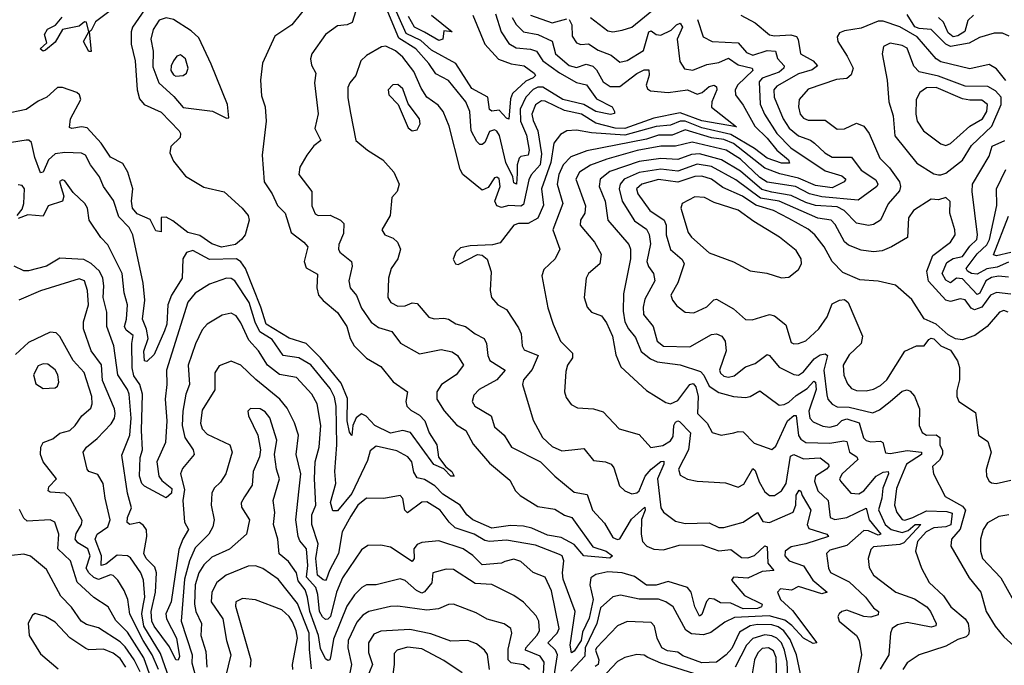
# Model space of a CAD drawing. Extents: x 1603745 to 1745082, y 385868 to 533966.
# Tile 441 of 646: x 1710598 to 1714678, y 446402 to 449076. Entities that reach past the tile are written whole.
import ezdxf

# ---------------------------------------------------------------- set-up
doc = ezdxf.new("R2010")
doc.units = 0

msp = doc.modelspace()

# ---------------------------------------------------------------- linework, layer by layer
at = {"layer": '0CON20XD'}
for points in [[(1712475.2, 449095), (1712525, 448974.7), (1712582.2, 448912.2), (1712635, 448892.7), (1712687.8, 448885), (1712729.1, 448855), (1712734.6, 448845), (1712726.2, 448835), (1712695, 448821.3), (1712640.1, 448769.9), (1712632.3, 448747.7), (1712625, 448664.4), (1712615, 448668.2), (1712585, 448701.7), (1712555, 448697.3), (1712545, 448704.3), (1712538, 448755), (1712471, 448791), (1712404.8, 448895), (1712305, 448950.2), (1712259.6, 448989.6), (1712198.9, 449018.9), (1712106.4, 449226.4)], [(1711806.3, 449153.7), (1711725.2, 449054.8), (1711655, 449007.1), (1711603.6, 448896.4), (1711595.3, 448825), (1711600.7, 448760.7), (1711615.6, 448715), (1711620, 448655), (1711603.5, 448515), (1711610.8, 448405), (1711645, 448354.4), (1711666.5, 448306.5), (1711698.8, 448275), (1711723.3, 448195), (1711776.2, 448155), (1711792.7, 448135), (1711776.5, 448075), (1711785, 448048.1), (1711832.4, 448022.4), (1711828.9, 447965), (1711836.9, 447935), (1711855, 447912.7), (1711915, 447863.2), (1711953.2, 447805), (1711967.5, 447755), (1711984.7, 447725), (1712035, 447674.7), (1712095, 447640), (1712145, 447576.8), (1712204.4, 447535), (1712197.5, 447495), (1712202.7, 447475), (1712218.4, 447458.4), (1712255, 447438), (1712276.7, 447415), (1712294.1, 447365), (1712326.9, 447315), (1712333.5, 447263.5), (1712363.9, 447223.9), (1712388.2, 447205), (1712398.8, 447185), (1712385, 447185.8), (1712356.1, 447216.1), (1712314.3, 447234.3), (1712216.8, 447366.8), (1712185, 447374.8), (1712135, 447363.5), (1712069.6, 447395), (1712033.6, 447433.6), (1712015, 447443.9), (1711992.4, 447427.6), (1711978, 447395), (1711975, 447353.3), (1711965, 447367.5), (1711954.8, 447415.2), (1711957, 447507), (1711930, 447570), (1711845.2, 447675.2), (1711785.6, 447735), (1711715, 447756.9), (1711619, 447815), (1711597.5, 447885), (1711533.4, 448045), (1711515, 448072.4), (1711496.6, 448085), (1711385, 448083), (1711315, 448120.7), (1711288.8, 448111.2), (1711274.7, 448085), (1711271.1, 448005), (1711226.7, 447935), (1711212, 447895), (1711208.5, 447815), (1711197.8, 447787.8), (1711155, 447688.8), (1711125, 447660), (1711115, 447663.8), (1711112.8, 447702.8), (1711130.1, 447755), (1711124.1, 447794.1), (1711106.9, 447835), (1711117.2, 447915), (1711109.4, 447985), (1711066.6, 448185), (1711051.7, 448215), (1711009.2, 448259.2), (1710987.4, 448327.4), (1710945.3, 448385.3), (1710929.3, 448425), (1710891.6, 448475), (1710871.2, 448515), (1710855, 448522.8), (1710785, 448526.1), (1710745, 448519.8), (1710717.2, 448495), (1710695, 448444.5), (1710685, 448441.4), (1710661.3, 448505), (1710647.5, 448567.5), (1710636.3, 448576.3), (1710625, 448576.5), (1710565, 448566.7)], [(1711015.7, 449144.3), (1710913, 449067), (1710895, 449031.4), (1710886, 449025), (1710895, 448943.8), (1710885, 448944.5), (1710862.3, 448985), (1710884.3, 449025), (1710875.6, 449065.6), (1710867.1, 449067.1), (1710845, 449048.9), (1710775, 449034.6), (1710745, 448983.1), (1710705, 448950), (1710695, 448945.8), (1710683.5, 448955), (1710710.5, 448979.5), (1710701.5, 449015), (1710713.2, 449036.8), (1710746.4, 449053.6), (1710774.4, 449085.6)], [(1711128.1, 449135), (1711065.8, 449045), (1711059.7, 449025), (1711060.8, 448975), (1711077, 448905), (1711084.9, 448785), (1711095, 448748.2), (1711114.5, 448724.5), (1711185, 448692.4), (1711259.3, 448615), (1711264.6, 448605), (1711262.7, 448587.3), (1711225, 448550.6), (1711220.8, 448525), (1711235, 448490), (1711285, 448428.1), (1711361.7, 448381.7), (1711445, 448363.1), (1711520, 448295), (1711544.3, 448265), (1711549.2, 448245), (1711532.5, 448185), (1711517.5, 448165), (1711492.5, 448145), (1711435, 448133.5), (1711395, 448147.3), (1711345, 448181.6), (1711295, 448195.2), (1711232.3, 448242.3)], [(1711997.5, 449135), (1711975.3, 449064.7), (1711955, 449054.5), (1711915, 449050.5), (1711865.3, 449014.7), (1711809.1, 448935), (1711803.4, 448913.4), (1711807.8, 448887.8), (1711825.5, 448855), (1711820, 448815), (1711835.3, 448685.3), (1711821.2, 448625), (1711846.4, 448575), (1711816.3, 448553.7), (1711787.9, 448515), (1711759.1, 448465), (1711754.4, 448435), (1711808.2, 448365), (1711808.9, 448305), (1711822, 448272), (1711835, 448265.5), (1711885, 448266.7), (1711928.1, 448245), (1711941.5, 448231.5), (1711939.6, 448190.4), (1711920.8, 448145), (1711918.9, 448125), (1711925, 448113.6), (1711972.7, 448075), (1711975.9, 448055), (1711961.6, 447995), (1711967.2, 447965), (1711993.7, 447933.7), (1712015, 447881.5), (1712055, 447823.8), (1712085, 447801.6), (1712140.6, 447785), (1712176.5, 447736.5), (1712255, 447692.7), (1712345, 447710.3), (1712390.7, 447700.7)], [(1712570.2, 449100.2), (1712592.4, 449025), (1712625, 448977.8), (1712655, 448959.4), (1712715, 448953.2), (1712738.8, 448945), (1712765.9, 448905.9), (1712835, 448855.1), (1712905, 448816.3), (1712946.6, 448806.6), (1712988.2, 448748.2), (1713052.7, 448715), (1713062.5, 448695), (1713062, 448688), (1713046.1, 448683.9), (1712985, 448696.2), (1712935, 448724.5), (1712849.2, 448745), (1712765, 448796.6), (1712745, 448796.2), (1712725, 448786.4), (1712694.6, 448755), (1712672.3, 448705), (1712673.3, 448655), (1712697.5, 448597.5), (1712709.3, 448535), (1712705, 448514.6), (1712675, 448508.9), (1712667.9, 448502.1), (1712659.9, 448475), (1712659.2, 448439.2), (1712656.2, 448395), (1712645, 448400), (1712642, 448425), (1712612.5, 448485), (1712586.2, 448596.2), (1712575, 448614.6), (1712565, 448620.3), (1712545, 448612.5), (1712525, 448566.7), (1712515, 448558.8), (1712505, 448559.6), (1712491.6, 448571.6), (1712469.4, 448615), (1712463.4, 448695), (1712446.5, 448735), (1712375, 448823.8), (1712321.8, 448851.8), (1712293.2, 448895), (1712239.3, 448955), (1712169.7, 448999.7), (1712117.3, 449125)], [(1712962.9, 449085), (1713035, 449029.1), (1713055, 449025.3), (1713095, 449032.5), (1713135, 449045.3), (1713255, 449143.5)], [(1712638.8, 449085), (1712655, 449055.3), (1712685.8, 449025.8), (1712744.6, 449014.6), (1712805, 448987.3), (1712818.2, 448935), (1712875, 448886.6), (1712905, 448877.4), (1712945, 448891.2), (1712973, 448883), (1712987.8, 448867.8), (1713015, 448818.7), (1713045, 448799), (1713085, 448799.6), (1713155, 448853.5), (1713185, 448868.6), (1713205, 448868.8), (1713206.4, 448846.4), (1713193.7, 448805), (1713199.7, 448789.7), (1713211.7, 448781.7), (1713285, 448774.1), (1713365, 448784.7), (1713405, 448767.5), (1713425.6, 448774.4), (1713455, 448798.8), (1713475, 448804.4), (1713485, 448797.5), (1713486.4, 448785), (1713465.2, 448735), (1713464, 448714), (1713567.4, 448632.6), (1713425, 448656.6), (1713335, 448690), (1713225, 448668.5), (1713105, 448625.5), (1713065, 448626.1), (1712985, 448647.5), (1712926.4, 448685), (1712855, 448699.1), (1712775, 448738.5), (1712759.5, 448740.5), (1712735, 448723.7), (1712720.6, 448685), (1712725, 448658.2), (1712745.1, 448615.1), (1712759.5, 448520.5), (1712754.2, 448475), (1712716.9, 448433.1), (1712707.2, 448412.8), (1712685, 448310.5), (1712675, 448303.3), (1712625, 448306.2), (1712595, 448298.5), (1712575.3, 448305), (1712566.6, 448325), (1712588.3, 448385), (1712585, 448416.5), (1712575, 448423.6), (1712565, 448421.2), (1712538.9, 448381.1), (1712515, 448370), (1712434.7, 448434.7), (1712422.5, 448455), (1712377.2, 448635), (1712352.8, 448695), (1712331.5, 448721.5), (1712285, 448755.3), (1712261.7, 448791.7), (1712231, 448861), (1712185, 448920.3), (1712155, 448947.5), (1712115, 448966.5), (1712096.9, 448963.1), (1712035, 448927.3), (1712012.2, 448905), (1711991.2, 448845), (1711965.5, 448815), (1711957.7, 448795), (1711957.8, 448752.2), (1711969.2, 448689.2), (1711990.6, 448575), (1712039.2, 448535), (1712102.5, 448495), (1712148, 448445), (1712170, 448395), (1712162.5, 448365), (1712140.7, 448339.3), (1712133.1, 448265), (1712099.2, 448205), (1712111.2, 448185), (1712145, 448171.4), (1712164.2, 448155), (1712176.5, 448125), (1712165.6, 448085), (1712138, 448045), (1712125.7, 448005), (1712123.2, 447925), (1712136.2, 447905), (1712165, 447889.7), (1712195, 447890.6), (1712225, 447902.9), (1712245, 447900.5), (1712294, 447844), (1712315, 447836.5), (1712355, 447840), (1712375, 447835.3), (1712405, 447816.9), (1712445, 447805.4), (1712484.8, 447774.8), (1712522.9, 447755), (1712532.7, 447735), (1712537.6, 447685), (1712546, 447665), (1712609.5, 447625), (1712575, 447583.8), (1712501.9, 447545), (1712479.3, 447520.7), (1712473.5, 447495), (1712483.5, 447475), (1712551.5, 447435), (1712565, 447389.4), (1712605.7, 447355.7), (1712635.2, 447305.2), (1712755.5, 447245.5), (1712815, 447185.5), (1712895, 447119.1), (1712949.2, 447109.2), (1712971.8, 447045), (1713020.5, 446990.5), (1713055, 446931.1), (1713075, 446923.2), (1713085, 446925.5), (1713133, 447007), (1713187.8, 447057.8), (1713190, 447045), (1713174, 447006), (1713172.6, 446945), (1713178.9, 446915), (1713197.1, 446895), (1713225, 446883.6), (1713265, 446879.8), (1713329.9, 446900.1), (1713425, 446901.5), (1713495, 446876.6), (1713545, 446882.5), (1713588.5, 446848.5), (1713615, 446847.1), (1713643, 446857), (1713685, 446897.5), (1713695, 446893.3), (1713697.5, 446825), (1713722.5, 446795), (1713675, 446790.4), (1713615, 446763.6), (1713555, 446767.2), (1713547.1, 446755), (1713601, 446691), (1713674.6, 446655), (1713671.5, 446645), (1713655, 446637.7), (1713595, 446636.2), (1713545, 446659.3), (1713501.5, 446661.5), (1713475, 446676.5), (1713455, 446678.6), (1713443.7, 446666.3), (1713425, 446612.7), (1713415, 446606.1), (1713395, 446644.6), (1713380.3, 446705), (1713365, 446724.4), (1713285, 446749), (1713235, 446733.9), (1713195, 446733.9), (1713145, 446769.4), (1713095, 446785.5), (1713035, 446789.1), (1712985, 446778.9), (1712965, 446764.3), (1712960.9, 446735), (1712973.9, 446675), (1712958, 446598), (1712930.3, 446539.7), (1712924.1, 446505), (1712895, 446460.5), (1712884.4, 446454.4), (1712878.8, 446485), (1712899.8, 446625), (1712849.4, 446759.4), (1712846.5, 446785), (1712853, 446835), (1712845.3, 446855), (1712835, 446861.3), (1712735, 446900.2), (1712615, 446920.9), (1712545, 446915.2), (1712525, 446919.7), (1712481.5, 446945), (1712402.1, 446972.1), (1712377.4, 446995), (1712340.6, 447045), (1712285, 447078.7), (1712265, 447077.5), (1712205, 447033.6), (1712193.3, 447045), (1712185, 447093.3), (1712175, 447105.7), (1712106.3, 447093.7), (1712035, 447094.6), (1711999.3, 447065), (1711970.3, 447020.3), (1711933.7, 446955), (1711919.4, 446865), (1711881.2, 446795), (1711869.5, 446760.5), (1711865, 446753.3), (1711855, 446755.6), (1711832.4, 446775), (1711825.3, 446845), (1711835.5, 446905), (1711809, 446985), (1711808.9, 447025), (1711825.5, 447065), (1711819.1, 447175), (1711822.5, 447245), (1711839.4, 447305), (1711846.3, 447395), (1711831.4, 447485), (1711808.8, 447525), (1711745, 447593.8), (1711675, 447606.1), (1711625.1, 447645.1), (1711588.1, 447705), (1711548.1, 447748.1), (1711515, 447820), (1711495, 447849.1), (1711475, 447860.4), (1711437.1, 447852.9), (1711375, 447814.4), (1711355, 447791.9), (1711326.2, 447733.8), (1711295.7, 447645), (1711301.2, 447565), (1711287.1, 447525), (1711274.4, 447455), (1711270.9, 447395), (1711282, 447345), (1711317.5, 447295), (1711320.5, 447275), (1711272.7, 447217.3), (1711264.7, 447195.3), (1711280.5, 447130.5), (1711274.5, 447085), (1711281.1, 446995), (1711297.9, 446965), (1711273.7, 446925), (1711257.7, 446882.3), (1711225.7, 446665), (1711203.4, 446615), (1711206.1, 446595), (1711248.4, 446515), (1711260.8, 446439.2), (1711255, 446422.9), (1711245, 446424.4), (1711218.5, 446478.5), (1711154.8, 446565), (1711146.1, 446585), (1711143.5, 446625), (1711161, 446705), (1711165.4, 446785), (1711158.1, 446808.1), (1711121.9, 446845), (1711113, 446865), (1711125.5, 446935), (1711123.2, 446963.2), (1711111.7, 446981.7), (1711095, 446993.8), (1711055, 446985.3), (1711044.1, 446994.1), (1711044.5, 447015), (1711061.6, 447055), (1711045.5, 447115), (1711022, 447272), (1711054.9, 447355.1), (1711060.2, 447425), (1711051.3, 447525), (1711045.2, 447545), (1711004.4, 447605), (1710987.9, 447725), (1710958.9, 447805), (1710959.2, 447865), (1710943.9, 447925), (1710946.6, 447973.4), (1710943.3, 448005), (1710929.5, 448035), (1710895, 448066.4), (1710863.4, 448083.4), (1710765, 448087.7), (1710709.2, 448055), (1710635, 448035.5), (1710615, 448035.6), (1710575.4, 448055.4)], [(1711455, 448667.5), (1711465, 448670), (1711459.4, 448725), (1711391.6, 448891.6), (1711340.1, 449000.1), (1711309.3, 449029.3), (1711235, 449076.3), (1711205, 449083.2), (1711176.6, 449073.4), (1711151.7, 449035), (1711141.7, 448995), (1711151.2, 448945), (1711150.4, 448880.4), (1711175.2, 448815), (1711237.5, 448757.5), (1711275, 448711.6), (1711396.6, 448696.6), (1711455, 448667.5)], [(1712304.5, 449094.5), (1712390, 449025), (1712355, 449030), (1712351.4, 448995), (1712335, 448989.1), (1712275, 449023.6), (1712233.7, 449045), (1712209.5, 449089.5)], [(1712714.5, 449094.5), (1712805, 449062.9), (1712865, 449079.2)], [(1713585.6, 449095), (1713645, 449063.2), (1713705, 449013.5), (1713725, 449009), (1713793.3, 449013.3), (1713816.4, 449006.4), (1713824.1, 448994.1), (1713832.5, 448935), (1713885.4, 448905), (1713903.6, 448885), (1713881.4, 448868.6), (1713825, 448851.4), (1713735, 448801.1), (1713723, 448785), (1713723.5, 448755), (1713761.8, 448665), (1713786.1, 448626.1), (1713825, 448594.8), (1713875, 448576.6), (1713890.6, 448565), (1713933.9, 448525), (1713965, 448506.9), (1714045, 448506.9), (1714085, 448452.7), (1714145, 448413.1), (1714153.6, 448395), (1714149.1, 448385), (1714071.9, 448328.1), (1713922, 448342), (1713870, 448355), (1713813.1, 448385), (1713695, 448403.5), (1713665, 448422.7), (1713585, 448497.7), (1713525, 448535.4), (1713385, 448568.6), (1713315, 448551.4), (1713255, 448551.6), (1713156.4, 448533.6), (1713031.1, 448498.9), (1712963.6, 448473.6), (1712917.4, 448445), (1712901.9, 448415), (1712941.9, 448305), (1712940, 448275), (1712922.3, 448245), (1712920.4, 448225), (1712980, 448155), (1713007.5, 448105), (1713001.5, 448065), (1712954.5, 448025), (1712944.6, 448005), (1712937.1, 447925), (1712950, 447885), (1712967.5, 447865), (1713008.8, 447848.8), (1713029.9, 447819.9), (1713054.2, 447765), (1713067.7, 447687.7), (1713088.6, 447638.6), (1713195, 447540.8), (1713275, 447490.5), (1713295, 447484.6), (1713325, 447499.5), (1713374.4, 447565), (1713388.7, 447568.7), (1713399.4, 447555), (1713408.9, 447515), (1713406.3, 447445), (1713445.9, 447405), (1713466.7, 447366.7), (1713505, 447355.6), (1713556.7, 447365), (1713575, 447371.1), (1713595, 447368.6), (1713641.5, 447321.5), (1713715, 447295.5), (1713730.4, 447309.6), (1713779.8, 447415), (1713805, 447436.5), (1713815, 447436.9), (1713824.3, 447354.3), (1713835, 447338.3), (1713854.9, 447324.9), (1713955, 447322), (1714012.4, 447332.4), (1714025, 447328.8), (1714035.8, 447285), (1714066.4, 447265), (1714070.3, 447255), (1714005.3, 447195), (1713995.4, 447175), (1713998.8, 447165), (1714041.4, 447115), (1714075, 447112.2), (1714095, 447124.7), (1714146.2, 447185), (1714175, 447201.9), (1714196.2, 447205), (1714197.5, 447195), (1714174.2, 447135.8), (1714170.4, 447095), (1714155.8, 447045.8), (1714183.7, 446985), (1714209.1, 446965), (1714255, 446952.9), (1714279.1, 446960.9), (1714308, 446985), (1714332.1, 446985), (1714260.8, 446909.2)], [(1714697.8, 449007.8), (1714669.6, 449019.6), (1714635, 449020.7), (1714575, 449001.5), (1714531.6, 448978.4), (1714454.4, 448964.4), (1714434.9, 448974.9), (1714375, 449035.9), (1714325, 449039.3), (1714306.2, 449046.2), (1714275, 449097.7)], [(1714550.4, 449095), (1714527, 449073), (1714513.3, 449026.7), (1714485, 449009.6), (1714465, 449005.1), (1714445, 449021), (1714425, 449065.9), (1714405, 449084.4)], [(1712875, 449076.7), (1712885.2, 449055.2), (1712887.6, 449007.6), (1712905, 448979.5), (1712922.9, 448972.9), (1712955, 448976.4), (1712995, 448949.3), (1713049, 448929), (1713085, 448899.7), (1713115, 448906.3), (1713182.2, 448947.8), (1713205, 449025.9), (1713215, 449029.7), (1713235, 449014.3), (1713255, 449011.1), (1713297.8, 449032.2), (1713319.2, 449055), (1713335, 449061.1), (1713344.8, 449044.8), (1713322.3, 448995), (1713333.1, 448903.1), (1713351.9, 448871.9), (1713387.2, 448867.2), (1713445, 448890.9), (1713495, 448899.2), (1713535, 448916), (1713575, 448889.2), (1713632.9, 448875), (1713635.4, 448865), (1713573.6, 448806.4), (1713563, 448785), (1713564.2, 448764.2), (1713595, 448721.8), (1713643.8, 448635), (1713695, 448585.4), (1713734.8, 448535), (1713783.8, 448495), (1713787.9, 448482.1), (1713755, 448481.6), (1713695, 448502.5), (1713642.2, 448542.2), (1713545, 448600.7), (1713425, 448627.7), (1713355, 448656.1), (1713334.5, 448655.5), (1713295, 448639.2), (1713235, 448633.9), (1713105, 448597.6), (1712967.1, 448607.1), (1712905, 448618.8), (1712865, 448615.4), (1712839.4, 448600.6), (1712811.1, 448565), (1712799.2, 448485), (1712760.5, 448375), (1712768, 448308)], [(1713407, 449077), (1713430.5, 449005), (1713466.7, 448985), (1713575, 448980.4), (1713609.7, 448939.7), (1713635, 448929.3), (1713695, 448948.3), (1713729.7, 448945), (1713738.3, 448915), (1713766, 448885), (1713764.8, 448875), (1713745, 448858), (1713675, 448833), (1713661.7, 448818.3), (1713666, 448726), (1713683.5, 448685), (1713734.8, 448605), (1713792.8, 448545), (1713935, 448449.7), (1714005, 448429.5), (1714020.7, 448415), (1714014.5, 448405), (1713965, 448378.9), (1713895, 448389.3), (1713825, 448420.1), (1713747.5, 448437.5), (1713685, 448461.6), (1713555, 448563), (1713515, 448579.7), (1713465, 448586.8), (1713355, 448619.6), (1713301.8, 448598.2), (1713245, 448598), (1713195, 448581.4), (1712947.3, 448532.7), (1712882.2, 448507.8), (1712850.2, 448475), (1712832.1, 448435), (1712824.8, 448395), (1712848.5, 448315), (1712806.9, 448205), (1712836.7, 448125), (1712817.3, 448085), (1712769.2, 448040.8), (1712760.9, 448015), (1712786.8, 447883.2), (1712807.9, 447815), (1712838.2, 447745), (1712888.5, 447695), (1712888.5, 447675), (1712867.8, 447645), (1712860.9, 447619.1), (1712855.5, 447535), (1712861.9, 447511.9), (1712882.6, 447482.6), (1712908.9, 447468.9), (1712975.5, 447464.5), (1713015, 447451.5), (1713081.4, 447381.4), (1713165, 447358.2), (1713213.7, 447303.7), (1713262.6, 447312.6), (1713295, 447331.7), (1713305, 447349.2), (1713307.8, 447395), (1713315, 447408.7), (1713325, 447415.3), (1713331.2, 447411.2), (1713377, 447365), (1713369.1, 447295), (1713327.7, 447215), (1713335, 447190), (1713365, 447173.5), (1713405, 447164.6), (1713522.2, 447157.8), (1713575, 447140.4), (1713597.8, 447152.2), (1713635, 447217.1), (1713645, 447209.6), (1713661.5, 447161.5), (1713685, 447120), (1713705, 447105.4), (1713725, 447105.4), (1713755, 447125.4), (1713774.3, 447155), (1713792.3, 447267.7), (1713805, 447275.9), (1713845, 447256.6), (1713915, 447261), (1713949.7, 447235), (1713950, 447225), (1713940.8, 447215), (1713895.2, 447185), (1713891.4, 447165), (1713904.6, 447124.6), (1713948.1, 447085), (1713956.1, 447015), (1713975.7, 447005.7), (1714025, 447013.9), (1714105, 447053.2), (1714117.9, 447005), (1714165.8, 446945), (1714155, 446941), (1714115, 446958.8), (1714095, 446960.1), (1714025, 446897.9), (1713955, 446878.4), (1713940.8, 446865), (1713948.8, 446805), (1713957.2, 446787.2), (1714035, 446747.4), (1714102.5, 446685), (1714135, 446640.4), (1714156.9, 446625), (1714155, 446611.8), (1714125, 446601.1), (1714095, 446604.8), (1714025, 446630), (1714005, 446625.6), (1713994, 446615), (1713988, 446605), (1713994, 446585), (1714065.2, 446525.2)], [(1714683.7, 448823.7), (1714645, 448872.4), (1714615, 448890), (1714535, 448872.4), (1714415, 448900.7), (1714395, 448914.2), (1714316.1, 449005), (1714245, 449045.9), (1714175, 449069.4), (1714155, 449069.8), (1714085, 449041.2), (1714015, 449030), (1713995, 449021.4), (1713985.5, 449005), (1713988.5, 448985), (1714026.8, 448925)], [(1714405, 448432.9), (1714415, 448433.1), (1714435, 448440.9), (1714505, 448493.8), (1714541.9, 448555), (1714625.5, 448634.5), (1714664.6, 448725), (1714664.5, 448755), (1714641.5, 448781.5), (1714609.5, 448799.5), (1714515, 448800.9), (1714405, 448842.1), (1714325, 448859.4), (1714303.3, 448883.3), (1714275, 448958), (1714255, 448969.5), (1714205, 448979.2), (1714177.3, 448965), (1714171.3, 448935), (1714192.2, 448825), (1714199.6, 448735), (1714217.4, 448677.4), (1714224, 448595), (1714315, 448482.3), (1714385, 448438.1), (1714405, 448432.9)], [(1711245, 448841.7), (1711275, 448844.7), (1711288.9, 448855), (1711296.7, 448875), (1711285, 448914.3), (1711265, 448930.9), (1711250, 448925), (1711235, 448905.6), (1711225.3, 448885), (1711224.4, 448865), (1711235, 448846.8), (1711245, 448841.7)], [(1714026.8, 448925), (1714052, 448875), (1714043.2, 448846.8), (1714025, 448832.8), (1713982.1, 448827.9), (1713865, 448788.2), (1713828.1, 448745), (1713824.3, 448715), (1713832.4, 448685), (1713845, 448668.6), (1713865, 448659.8), (1713935, 448660), (1713985, 448622.3), (1714015, 448623.9), (1714065, 448646.9), (1714095, 448635.5), (1714118.2, 448605), (1714161.7, 448501.7), (1714201.7, 448461.7), (1714243.1, 448405), (1714248.1, 448385), (1714243.2, 448366.8), (1714196.8, 448313.2), (1714164.4, 448245.6), (1714135, 448227.3), (1714115, 448223.4), (1714065, 448233.6), (1714013.4, 448285), (1713985, 448301.4), (1713895, 448306.4), (1713855, 448318.4), (1713795, 448347.3), (1713715, 448360.9), (1713672.5, 448372.5), (1713585, 448449.1), (1713505.5, 448495.5), (1713415, 448520.9), (1713382.2, 448517.8), (1713325, 448496.7), (1713255, 448501.3), (1713165, 448488.6), (1713043.5, 448446.5), (1713002.8, 448415), (1712998.7, 448385), (1713023.3, 448325), (1713035.6, 448245.6), (1713121.6, 448145), (1713128.9, 448125), (1713128.8, 448085), (1713100.1, 447939.9), (1713098.4, 447868.4), (1713105.6, 447825), (1713120.8, 447795), (1713149.6, 447759.6), (1713172.4, 447702.4), (1713211.6, 447671.6), (1713238.7, 447658.7), (1713335, 447646.7), (1713418.4, 447618.4), (1713433.3, 447603.3), (1713455, 447557.9), (1713495, 447531.6), (1713555, 447515.9), (1713605, 447511.1), (1713625, 447516), (1713665, 447539.1), (1713745, 447480), (1713765, 447482), (1713785, 447492.5), (1713815, 447520.1), (1713861, 447549), (1713888.3, 447578.3), (1713895, 447574.5), (1713897.9, 447545), (1713867.5, 447455), (1713872.4, 447425), (1713885, 447410), (1713925, 447392.4), (1713955, 447388.5), (1713985, 447396.5), (1714005, 447416.7), (1714025, 447422.9), (1714076.2, 447406.2), (1714094.8, 447344.8), (1714105, 447332.9), (1714125, 447327.4), (1714165, 447330.8), (1714173.8, 447325), (1714185, 447282.7), (1714205, 447280), (1714275, 447292.2), (1714334, 447285), (1714333.8, 447275), (1714273, 447235), (1714245, 447168.5), (1714230.5, 447135), (1714222.8, 447065), (1714232.3, 447035), (1714255, 447005.6), (1714265, 447003.6), (1714298, 447015), (1714355, 447041.9), (1714439.3, 447039.3), (1714462.1, 447032.1), (1714455.6, 446984.4), (1714434.8, 446975.2), (1714385, 446970.9), (1714353.3, 446955), (1714317.4, 446915), (1714309.7, 446875), (1714333.8, 446805), (1714366.4, 446745), (1714425, 446689.6), (1714456.2, 446645), (1714515.8, 446595), (1714528.4, 446575), (1714532.4, 446545), (1714529.5, 446530.5), (1714519.4, 446520.6), (1714485, 446509.5), (1714435, 446481.8), (1714325, 446445.7), (1714275, 446412.9), (1714257.2, 446385)], [(1711232.3, 448242.3), (1711205, 448258.2), (1711185, 448256.7), (1711185, 448197.5), (1711162, 448202), (1711138.5, 448248.5), (1711085, 448272.5), (1711066.2, 448295), (1711061.9, 448325), (1711067.5, 448375), (1711046.3, 448445), (1711025, 448480.8), (1710975, 448506.2), (1710936.2, 448565), (1710878.2, 448628.2), (1710855, 448631.9), (1710815, 448624.7), (1710805, 448629.2), (1710808.4, 448665), (1710851.8, 448745), (1710846.1, 448765), (1710834.7, 448774.7), (1710775, 448795.5), (1710755, 448795.6), (1710711.4, 448755), (1710675, 448738.9), (1710625.4, 448704.6), (1710533.3, 448685)], [(1712225, 448615.6), (1712245, 448620), (1712257.9, 448645), (1712255, 448665.8), (1712207.6, 448727.6), (1712185, 448789.5), (1712165, 448807.1), (1712143.6, 448806.4), (1712125.5, 448785), (1712127.8, 448765), (1712165.7, 448725), (1712207.6, 448627.6), (1712225, 448615.6)], [(1714435, 448555.4), (1714455, 448563.5), (1714535, 448634.4), (1714586.6, 448665), (1714605.4, 448695), (1714608.1, 448725), (1714585, 448742.9), (1714535, 448742.3), (1714505, 448748.6), (1714395, 448795.6), (1714355, 448793.6), (1714328, 448775), (1714313, 448745), (1714310.7, 448685), (1714316.5, 448655), (1714342.8, 448615), (1714415, 448561.5), (1714435, 448555.4)], [(1714695, 448009), (1714653.8, 448013.8), (1714625, 448007.9), (1714601.4, 447995), (1714576.5, 447943.5), (1714565, 447938.1), (1714505, 448002.8), (1714480, 448005), (1714455, 447986.5), (1714435, 447996.7), (1714419.4, 448025), (1714439.9, 448070.1), (1714465, 448086.5), (1714505, 448095.5), (1714535, 448138.4), (1714563.8, 448166.2), (1714566.7, 448185), (1714544.7, 448365), (1714545.9, 448395), (1714615, 448510.9), (1714627.4, 448552.6), (1714679.5, 448575)], [(1714705, 447939.6), (1714645, 447946.5), (1714620.6, 447935), (1714583.8, 447885), (1714554.1, 447874.1), (1714540.6, 447880.6), (1714515, 447916.1), (1714495, 447919.2), (1714455, 447908.7), (1714435, 447914), (1714363.3, 447993.3), (1714356.6, 448035), (1714381.3, 448098.7), (1714454.6, 448155), (1714473.5, 448185), (1714473.1, 448205), (1714451.5, 448275), (1714452.7, 448322.7), (1714435, 448338.9), (1714405, 448329.2), (1714375, 448332.7), (1714301.8, 448285), (1714280.4, 448255), (1714275.9, 448174.1), (1714210, 448135), (1714171.7, 448118.3), (1714135, 448114.1), (1714085, 448120.9), (1714032, 448142), (1714015, 448155.4), (1713977, 448227), (1713959.6, 448245), (1713905, 448254), (1713745, 448324.1), (1713667.2, 448337.2), (1713565, 448412.4), (1713465, 448468), (1713405, 448477.5), (1713325, 448448.6), (1713255, 448456.4), (1713165, 448443), (1713103, 448415), (1713086.3, 448395), (1713081.8, 448375), (1713094.4, 448324.4), (1713145, 448243.1), (1713195, 448208.2), (1713206.4, 448186.4), (1713211.9, 448148.1), (1713197, 448075), (1713203.4, 448053.4), (1713224.1, 448025), (1713230.3, 447995), (1713188.5, 447918.5), (1713180.8, 447885), (1713182.5, 447855), (1713223.2, 447805), (1713238.9, 447745), (1713265, 447723.8), (1713375, 447720.7), (1713465, 447772.3), (1713485, 447774.5), (1713506.9, 447765), (1713520.4, 447745), (1713524.7, 447705), (1713497.1, 447625), (1713501.7, 447611.7), (1713515, 447599.8), (1713535, 447595.4), (1713558.7, 447601.3), (1713605, 447637.7), (1713645, 447652.1), (1713695, 447688.9), (1713705.2, 447685.2), (1713745, 447636.4), (1713805, 447606.2), (1713825, 447603.9), (1713845, 447617.8), (1713889.1, 447670.9), (1713915, 447687.7), (1713935, 447692.6), (1713945.6, 447685), (1713930.3, 447625), (1713941.7, 447521.7), (1713945.9, 447505), (1713964.1, 447484.1), (1713985, 447473.3), (1714035, 447471.3), (1714132.8, 447447.2), (1714160.3, 447459.7), (1714205, 447494.1), (1714255, 447537.3), (1714275, 447543.3), (1714288, 447538), (1714305, 447516.2), (1714326.2, 447465), (1714324.5, 447395.5), (1714336.9, 447366.9), (1714355.4, 447355.4), (1714395, 447356.8), (1714410.7, 447345), (1714410.2, 447315), (1714421.1, 447291.1), (1714421.5, 447275), (1714408.7, 447251.3), (1714380, 447225), (1714384.4, 447195), (1714431.9, 447101.9), (1714505, 447061.2), (1714517.4, 447045), (1714494.1, 446965.9), (1714458.5, 446925), (1714456.4, 446895), (1714532, 446765), (1714580.4, 446705), (1714602.9, 446625), (1714640.3, 446565), (1714675, 446520.4), (1714730.8, 446470.8)], [(1714693.1, 447865), (1714675, 447872.1), (1714658.1, 447865), (1714606.8, 447805), (1714555, 447767.7), (1714505, 447750), (1714475, 447753.8), (1714445, 447770.8), (1714395, 447814.3), (1714345, 447837.3), (1714295, 447917.1), (1714226.2, 447976.2), (1714155, 447992.9), (1714078.6, 447998.6), (1714008.5, 448028.5), (1713965, 448074.5), (1713931.6, 448135), (1713892.6, 448185), (1713865, 448208.1), (1713785, 448252.8), (1713721.1, 448285), (1713648, 448308), (1713593, 448345), (1713511.4, 448381.4), (1713464.9, 448414.9), (1713425, 448427.8), (1713395, 448427.1), (1713325, 448402.6), (1713245, 448413.4), (1713175.4, 448395), (1713153.8, 448375), (1713158.6, 448355), (1713208.9, 448285), (1713268.8, 448245), (1713276.8, 448225), (1713277.3, 448185), (1713294.3, 448124.3), (1713342.3, 448082.3), (1713351.6, 448065), (1713324.3, 447985.7), (1713295.3, 447935), (1713302.3, 447915), (1713321.1, 447891.1), (1713355, 447864.6), (1713391.4, 447861.4), (1713445, 447886.8), (1713474.6, 447915.4), (1713485, 447917.8), (1713555, 447878.2), (1713605, 447834.6), (1713633, 447833), (1713705, 447855.5), (1713725, 447849.5), (1713771.8, 447811.8), (1713795, 447739.2), (1713805, 447733.5), (1713825, 447734.6), (1713855, 447746.4), (1713908.7, 447795), (1713943.9, 447845), (1713965, 447898.6), (1713995, 447914.4), (1714015, 447917.1), (1714030.8, 447905), (1714090.6, 447765), (1714084.3, 447735), (1714035, 447687.3), (1714009.5, 447645), (1714013.1, 447603.1), (1714028.1, 447568.1), (1714045, 447548), (1714065, 447540), (1714105, 447539), (1714135, 447545.2), (1714165, 447560.7), (1714190.9, 447585), (1714265, 447703.8), (1714314.1, 447725.9), (1714345, 447725.6), (1714365, 447751.9), (1714375, 447756.4), (1714385, 447754.4), (1714415, 447725.7), (1714455, 447706.7), (1714483.6, 447663.6), (1714491.5, 447635), (1714491.8, 447585), (1714480.4, 447539.6), (1714480.5, 447515), (1714488.6, 447495), (1714558.6, 447448.6), (1714570, 447355), (1714608.9, 447328.9), (1714622.5, 447285), (1714602.7, 447212.7), (1714604.2, 447185), (1714614.3, 447165), (1714625, 447157.5), (1714644.2, 447155.8), (1714705, 447169.2)], [(1714695, 448072.2), (1714648.5, 448051.5), (1714605, 448043.9), (1714565, 448021.7), (1714541.4, 448025), (1714524.8, 448035), (1714520, 448045), (1714565, 448106.7), (1714605, 448142.8), (1714616.6, 448165), (1714646.2, 448306.2), (1714644.8, 448375.2), (1714683.9, 448455)], [(1710587.7, 448265), (1710608.6, 448291.4), (1710616.1, 448315), (1710617.9, 448375), (1710608.9, 448388.9), (1710591.8, 448391.8)], [(1712390.7, 447700.7), (1712412.5, 447685), (1712436.9, 447645), (1712406.1, 447605), (1712345.2, 447564.8), (1712325.9, 447535), (1712327.2, 447505), (1712356.7, 447456.7), (1712408.3, 447398.3), (1712446.2, 447375), (1712477.7, 447317.7), (1712545, 447240), (1712629.6, 447169.6), (1712652.2, 447125), (1712671.1, 447105), (1712745, 447059.7), (1712815, 447048.2), (1712855, 447024.6), (1712885.4, 447015), (1712972.8, 446892.8), (1713028.5, 446875), (1713054.3, 446855), (1713043.4, 446846.6), (1712935.5, 446855.5), (1712895, 446902.2), (1712842, 446932), (1712785, 446941.5), (1712719.9, 446970.1), (1712685, 446978.9), (1712631.1, 446981.1), (1712555, 446970.8), (1712475.2, 447005), (1712451.4, 447025), (1712423.6, 447065), (1712351.1, 447111.1), (1712317.6, 447145), (1712275, 447172.1), (1712245, 447178.2), (1712231.6, 447201.6), (1712223.2, 447245), (1712206.4, 447265), (1712160.8, 447290.8), (1712075, 447310.4), (1712050.1, 447289.9), (1712039.4, 447250.6), (1711975, 447114.1), (1711915, 447042.6), (1711895, 447041.4), (1711885.9, 447075.9), (1711907.5, 447155), (1711903.6, 447205), (1711911.9, 447315), (1711909, 447475), (1711902, 447512), (1711885, 447547.9), (1711805, 447646.7), (1711755, 447675.6), (1711690, 447685), (1711645, 447750.8), (1711592.6, 447782.6), (1711573.3, 447823.3), (1711549.3, 447905), (1711489.6, 447995), (1711475, 448004.1), (1711455, 448005.9), (1711385, 447980.4), (1711325, 447943.9), (1711295, 447905.6), (1711206.4, 447625), (1711208.3, 447565), (1711201.2, 447505), (1711208.3, 447415), (1711202.5, 447325), (1711165.9, 447245), (1711175.2, 447185.2), (1711187.5, 447167.5), (1711228.4, 447135), (1711227.3, 447115), (1711205, 447096), (1711115, 447144.5), (1711105, 447155.6), (1711094.9, 447184.9), (1711096.9, 447263.1), (1711106.9, 447295), (1711102.6, 447375), (1711107.6, 447525), (1711095.4, 447565), (1711071.6, 447601.6), (1711063.8, 447633.8), (1711062.7, 447735), (1711068.6, 447768.6), (1711040.1, 447790.1), (1711032.5, 447805), (1711041.2, 447835), (1711044.8, 447895), (1711031.4, 447945), (1711023.4, 448025), (1710963.8, 448143.8), (1710935, 448173.8), (1710885.9, 448245), (1710879.2, 448295), (1710868.7, 448315), (1710820.4, 448360.4), (1710785, 448408.6), (1710775, 448412), (1710763.6, 448406.4), (1710770.3, 448380.3), (1710781.1, 448345), (1710775.6, 448325), (1710716, 448305), (1710695, 448262.3), (1710632.5, 448267.5), (1710592.7, 448252.7)], [(1712768, 448308), (1712745, 448253.8), (1712705, 448232.3), (1712665, 448231.7), (1712645.5, 448225), (1712588.6, 448151.4), (1712556.6, 448143.4), (1712465, 448140), (1712425, 448130.8), (1712405, 448113.3), (1712394.3, 448084.3), (1712403.3, 448065), (1712415, 448062), (1712495, 448102.9), (1712515, 448100.8), (1712534.5, 448084.5), (1712551.4, 448031.4), (1712547.1, 447955), (1712552.5, 447925), (1712578.6, 447895), (1712615.3, 447875.3), (1712665, 447799.4), (1712676, 447775), (1712680, 447725), (1712688.4, 447708.4), (1712746.9, 447685), (1712722.1, 447627.9), (1712685.3, 447585), (1712680.9, 447565), (1712725, 447418), (1712764, 447345), (1712805, 447308.4), (1712845, 447290.5), (1712885.2, 447294.8), (1712935, 447299.5), (1712975, 447250), (1713025, 447245.4), (1713049.4, 447235), (1713060.2, 447220.2), (1713083.3, 447145), (1713105, 447124.5), (1713135, 447112.9), (1713155, 447116.7), (1713165, 447125.3), (1713190.1, 447185), (1713214.5, 447215), (1713255, 447246), (1713267.4, 447247.4), (1713267.6, 447235), (1713241, 447175), (1713254.8, 447054.8), (1713266, 447036), (1713315, 446998.5), (1713355, 446990), (1713455, 446992.3), (1713495, 446972.9), (1713515, 446972.3), (1713595, 446994.4), (1713655, 447034.5), (1713677.8, 446997.8), (1713705, 446993.5), (1713803.3, 447036.7), (1713814.3, 447065), (1713815, 447107.1), (1713827.6, 447127.6), (1713835, 447123.8), (1713839.8, 447105), (1713876.2, 447045), (1713860.5, 446985), (1713868.3, 446968.3), (1713942.5, 446945), (1713949.2, 446935), (1713855.1, 446904.9), (1713795, 446892.5), (1713770, 446875), (1713768.6, 446855), (1713786.2, 446835), (1713845, 446814.4), (1713884.6, 446754.6), (1713944.3, 446705), (1713921.8, 446698.2), (1713825, 446728.2), (1713796, 446714), (1713750.8, 446719.2), (1713738.2, 446705), (1713750, 446675), (1713799.4, 446629.4), (1713901.2, 446495), (1713885, 446493.1), (1713845, 446514.7), (1713797.7, 446567.7), (1713768.9, 446588.9), (1713703.5, 446606.5), (1713560, 446600), (1713519.5, 446580.5), (1713461.7, 446538.3), (1713431.7, 446528.3), (1713382.2, 446532.2), (1713357.5, 446547.5), (1713305.8, 446645), (1713275.1, 446665.1), (1713245, 446676), (1713165, 446676.6), (1713087.3, 446692.7), (1713055, 446685.3), (1713005, 446639.6), (1712988.9, 446575), (1712941.6, 446475), (1712940.1, 446439.9), (1712882.1, 446377.9)], [(1713755, 448006.2), (1713785, 448010), (1713825, 448040.8), (1713836.7, 448065), (1713836.5, 448085), (1713815, 448119.4), (1713745.7, 448175), (1713639.6, 448239.6), (1713575, 448287.2), (1713475, 448319.4), (1713435, 448339.7), (1713395, 448342.5), (1713342.9, 448315), (1713337.9, 448295), (1713367.3, 448195), (1713381.5, 448175), (1713455, 448110.4), (1713555, 448073.3), (1713625, 448035.6), (1713693.2, 448026.8), (1713755, 448006.2)], [(1714705, 448111.6), (1714645, 448097.9), (1714632.2, 448102.2), (1714695, 448262.5)], [(1711243.9, 446275), (1711181.5, 446451.5), (1711113.2, 446565), (1711103.8, 446615), (1711110.1, 446650.1), (1711116.2, 446685), (1711111.9, 446755), (1711100.5, 446785), (1711057.1, 446847.1), (1711045, 446856.1), (1711001.9, 446858.1), (1710955, 446821.3), (1710935.6, 446815.6), (1710937.6, 446855), (1710910.5, 446925), (1710918.7, 446945), (1710964, 446975), (1710973.7, 447005), (1710951.8, 447095), (1710944.7, 447155), (1710922.7, 447192.7), (1710885.3, 447205.3), (1710877.5, 447215), (1710861.8, 447285), (1710874.5, 447305), (1710918.8, 447341.2), (1710977.4, 447402.6), (1710990.5, 447425), (1710993.4, 447445), (1710991.1, 447465), (1710941.2, 447581.2), (1710937, 447647), (1710894.7, 447705), (1710862.5, 447795), (1710862, 447825), (1710883.5, 447895), (1710879.4, 447955), (1710866.7, 447995), (1710845, 448002.8), (1710685, 447953), (1710595, 447914.1)], [(1711172.9, 446385), (1711147.6, 446445), (1711109.3, 446505), (1711054.4, 446614.4), (1711047, 446675), (1711031.8, 446711.8), (1711005.4, 446755), (1710985, 446773.8), (1710975, 446776.4), (1710925, 446757.4), (1710905.5, 446765.5), (1710884.9, 446784.9), (1710873.9, 446805), (1710889.7, 446855), (1710880.5, 446885), (1710839.6, 446909.6), (1710828.4, 446925), (1710831.8, 446948.2), (1710854.7, 446985), (1710857.7, 447002.3), (1710807.1, 447095), (1710785, 447115.2), (1710725, 447119.4), (1710716.6, 447125), (1710718.5, 447141.5), (1710750.4, 447175), (1710695.3, 447245.3), (1710684.6, 447275), (1710685.3, 447305), (1710695.2, 447324.8), (1710735, 447340.7), (1710765, 447363.6), (1710805.4, 447375), (1710828, 447395), (1710855.4, 447435), (1710893.3, 447466.7), (1710898.8, 447485), (1710896.7, 447515), (1710864.8, 447614.8), (1710819.6, 447665), (1710765, 447764.2), (1710749.3, 447779.3), (1710725, 447781.4), (1710635, 447739.2), (1710581.3, 447688.7)], [(1712806.9, 446323.1), (1712827, 446445), (1712818.4, 446465), (1712786.7, 446495), (1712824.8, 446535), (1712833.5, 446555), (1712800.9, 446710.9), (1712775, 446767.8), (1712725, 446786.2), (1712675, 446831.6), (1712645, 446841.2), (1712608.5, 446831.5), (1712594.8, 446825.2), (1712515, 446818.9), (1712475, 446857.6), (1712435, 446884.8), (1712335, 446918.2), (1712265, 446910.4), (1712245, 446902.9), (1712230.8, 446885), (1712232.4, 446845), (1712225, 446832.8), (1712135, 446892.1), (1712095, 446900.4), (1712041.2, 446898.8), (1712015, 446880.5), (1711935.1, 446764.9), (1711910.9, 446705), (1711885.8, 446605), (1711875, 446593.8), (1711865, 446592.5), (1711852.3, 446602.3), (1711840.5, 446625), (1711833.6, 446695), (1711824.9, 446725), (1711786.6, 446766.6), (1711792.2, 446815), (1711786.7, 446885), (1711758.3, 446918.3), (1711751.9, 446935), (1711741.9, 447005), (1711756.5, 447133.5), (1711763, 447195), (1711744.3, 447275), (1711753.8, 447355), (1711736.7, 447406.7), (1711706.9, 447466.9), (1711676.5, 447505), (1711576.4, 447586.4), (1711515, 447645.5), (1711475, 447661.1), (1711425, 447642.2), (1711406.9, 447613.1), (1711407.4, 447542.6), (1711355, 447458.9), (1711346.9, 447405), (1711355, 447381.5), (1711375, 447360), (1711468.9, 447315), (1711479.2, 447285), (1711452.9, 447195), (1711429.9, 447160.1), (1711404.3, 447135.7), (1711394.7, 447115), (1711391.4, 447065), (1711404.7, 447005), (1711398.8, 446975), (1711381.3, 446945), (1711325, 446888.1), (1711302.3, 446835), (1711281, 446759), (1711267.3, 446585), (1711312.5, 446445), (1711311.9, 446411.9), (1711351.8, 446265)], [(1710695, 447548.2), (1710745, 447551.4), (1710755, 447558.8), (1710760, 447575), (1710755.9, 447605), (1710745.2, 447625.2), (1710715, 447648.8), (1710695, 447650), (1710675, 447642.5), (1710655.9, 447605), (1710665, 447567.5), (1710695, 447548.2)], [(1712767.6, 446345), (1712770.8, 446415), (1712755, 446440.7), (1712694.2, 446465), (1712694.8, 446475), (1712740.5, 446525), (1712751.6, 446545), (1712748.7, 446585), (1712737.8, 446607.8), (1712685, 446664.1), (1712645, 446690.8), (1712555, 446736.8), (1712485, 446741.6), (1712395, 446798.4), (1712365, 446800), (1712310, 446785), (1712305.9, 446744.1), (1712275, 446706), (1712265, 446701.4), (1712242.1, 446712.1), (1712195, 446753.3), (1712175, 446760), (1712075, 446735.3), (1712035, 446735.4), (1712015.6, 446724.4), (1711985.5, 446694.5), (1711953.3, 446646.7), (1711899, 446511), (1711886.9, 446443.1), (1711883.3, 446425), (1711875, 446422.2), (1711865, 446428.9), (1711845, 446472.5), (1711836.9, 446525), (1711799.7, 446625), (1711791.1, 446685), (1711780.4, 446715), (1711752.3, 446752.3), (1711744.8, 446785), (1711712, 446832), (1711673.6, 446863.6), (1711668.3, 446925), (1711650.3, 446985), (1711655.3, 447035), (1711648.3, 447085), (1711675.3, 447175), (1711662.5, 447215), (1711653.8, 447275), (1711663.6, 447335), (1711635, 447426.4), (1711615, 447451.5), (1711595, 447464.5), (1711555, 447465.5), (1711543.1, 447455), (1711546.7, 447435), (1711584.7, 447355), (1711595.4, 447295), (1711591.3, 447265), (1711565.4, 447205), (1711561.9, 447148.1), (1711529.3, 447099.3), (1711515.5, 447075), (1711517.2, 447057.2), (1711550, 447005), (1711537.3, 446945), (1711466.9, 446883.1), (1711395, 446850), (1711361, 446819), (1711340.8, 446785), (1711325.5, 446735), (1711322.3, 446655), (1711328.1, 446625), (1711351.6, 446575), (1711348.3, 446525), (1711369, 446459), (1711373.8, 446395)], [(1711164.5, 446285), (1711113, 446433), (1711045, 446539.3), (1710997.1, 446587.1), (1710964.7, 446645), (1710905, 446682.7), (1710837.1, 446747.1), (1710808.9, 446835), (1710757, 446885), (1710760, 446945), (1710744.2, 446995), (1710725, 447004.4), (1710629.5, 446999.5), (1710615, 447012), (1710597, 447047)], [(1714695.6, 447025.6), (1714655, 447019.1), (1714608.1, 446991.9), (1714590, 446965), (1714579.2, 446925), (1714579, 446875), (1714586.9, 446845), (1714663.6, 446765), (1714715, 446670)], [(1714260.8, 446909.2), (1714245, 446902.7), (1714135, 446892.5), (1714125, 446882.5), (1714112.9, 446845), (1714117.1, 446807.1), (1714135.8, 446775), (1714227.8, 446705), (1714305, 446678.1), (1714356, 446645), (1714371.7, 446625), (1714395.3, 446575), (1714394.5, 446565.5), (1714375, 446560.6), (1714275, 446579), (1714235, 446570.5), (1714212.7, 446555), (1714205.9, 446535), (1714199.2, 446445), (1714163.7, 446386.3)], [(1711096.8, 446375), (1711072.7, 446425), (1711035, 446479), (1711015, 446499.2), (1710925, 446557.8), (1710875, 446571.5), (1710852.9, 446585), (1710812.5, 446642.5), (1710768.7, 446688.7), (1710709.3, 446799.3), (1710643.7, 446853.7), (1710615, 446862.9), (1710565, 446857.6)], [(1711807.1, 446387.1), (1711798.3, 446468.3), (1711797.1, 446535), (1711748.8, 446658.8), (1711669, 446759), (1711605, 446802.9), (1711574.7, 446814.7), (1711545, 446812.9), (1711454.4, 446775), (1711415, 446745.4), (1711394.2, 446705.8), (1711391.6, 446665), (1711439.4, 446595), (1711454.8, 446504.8), (1711473.4, 446445), (1711450.6, 446355)], [(1711730.3, 446385), (1711728.6, 446405), (1711748.9, 446515), (1711744.4, 446545), (1711728.2, 446581.8), (1711714.9, 446604.9), (1711685, 446632.6), (1711575, 446673.3), (1711521.7, 446678.3), (1711493.5, 446665), (1711493, 446647), (1711556.5, 446425), (1711553, 446395)], [(1712710.7, 446385), (1712685, 446404), (1712635, 446412.8), (1712621.6, 446425), (1712621.4, 446468.6), (1712637.3, 446535), (1712632.5, 446555), (1712605, 446573.8), (1712535, 446592.8), (1712490.1, 446620.1), (1712395, 446656.1), (1712375, 446654.6), (1712333.6, 446636.4), (1712285, 446630.8), (1712165, 446647.2), (1712135, 446645.3), (1712045, 446624.7), (1712020.2, 446609.8), (1711995, 446580.4), (1711959.6, 446505), (1711958.1, 446475), (1711972.6, 446405), (1711955.5, 446315)], [(1711038.4, 446395), (1711015, 446430.4), (1710985, 446452.3), (1710945, 446469), (1710885, 446466.8), (1710871.7, 446471.7), (1710806.3, 446516.3), (1710745, 446581.1), (1710705, 446604.7), (1710663.1, 446616.9), (1710650.8, 446609.2), (1710633.7, 446576.3), (1710637.5, 446525), (1710685, 446450.3), (1710758, 446388)], [(1712545, 446384.2), (1712536.3, 446446.3), (1712524.6, 446465), (1712491.2, 446491.2), (1712455, 446505.4), (1712385, 446502.5), (1712301.9, 446531.9), (1712215, 446550), (1712095, 446544.3), (1712065, 446530.6), (1712043.1, 446495), (1712043.5, 446455), (1712060.4, 446405), (1712035.8, 446345)], [(1713843.9, 446315), (1713816.3, 446445), (1713789.7, 446509.7), (1713764.4, 446544.4), (1713741.2, 446561.2), (1713715, 446570), (1713655, 446571.7), (1713625, 446565.7), (1713581.1, 446538.9), (1713548, 446472), (1713525, 446446.1), (1713485, 446415.9), (1713425, 446413.1), (1713345, 446441), (1713325, 446456.2), (1713282.5, 446462.5), (1713259.3, 446475), (1713239.5, 446515), (1713228.7, 446565), (1713215, 446580), (1713115, 446584), (1713075, 446566.2), (1712988.3, 446475), (1712984.5, 446465), (1712997.1, 446425), (1712995.3, 446405), (1712982.7, 446397.3)], [(1713781.1, 446351.1), (1713777.6, 446415), (1713767.5, 446465), (1713754.8, 446494.8), (1713735.2, 446515.2), (1713715, 446524.9), (1713685, 446528.8), (1713635, 446512.6), (1713609.4, 446485), (1713563, 446395)], [(1714065.2, 446525.2), (1714076.7, 446505), (1714085.3, 446445), (1714056.5, 446305)], [(1712431.5, 446371.5), (1712355, 446422.5), (1712265, 446470.4), (1712205, 446476.8), (1712161.9, 446465), (1712149.1, 446450.9), (1712149.4, 446405), (1712133.8, 446285)], [(1713735.5, 446345.5), (1713732.4, 446435), (1713721.5, 446461.5), (1713700.8, 446475), (1713675, 446471.5), (1713655.8, 446454.2), (1713642.4, 446425), (1713632.9, 446367.1)], [(1713435, 446355.1), (1713255, 446411), (1713200.8, 446435), (1713185, 446444.1), (1713155, 446447.5), (1713105, 446434.1), (1713075, 446418.5), (1712987.7, 446325)]]:
    msp.add_lwpolyline(points, dxfattribs=at)

doc.saveas('drawing.dxf')
